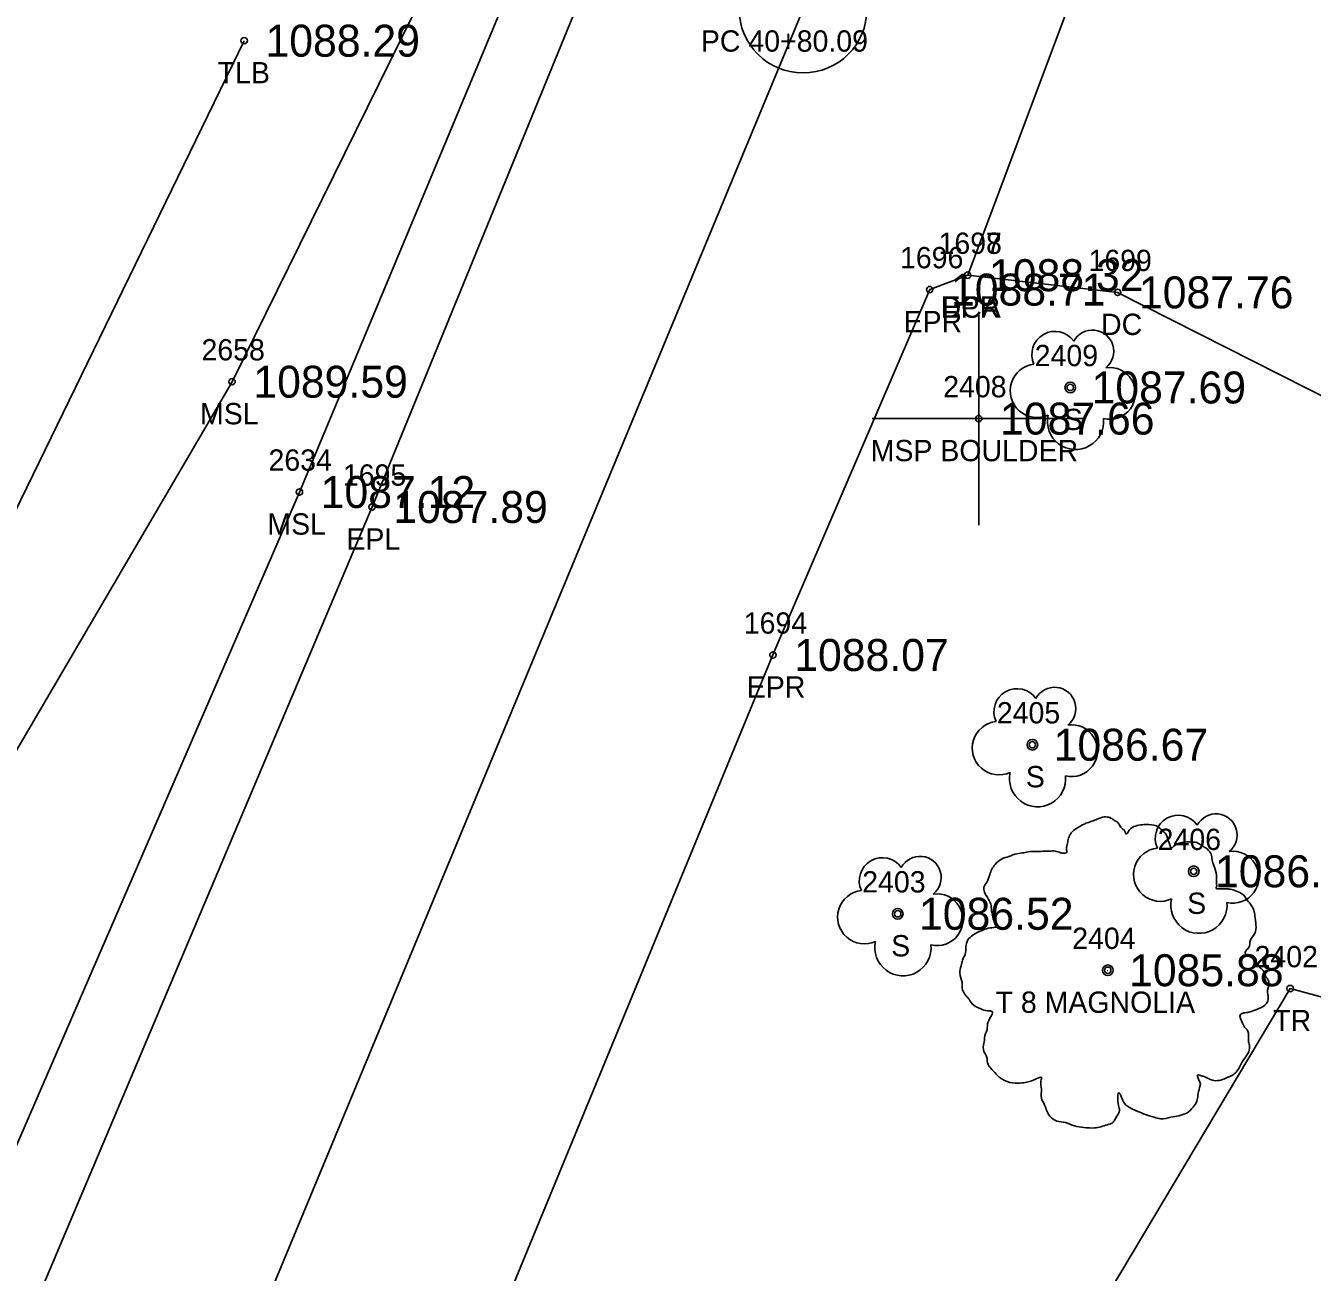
# Model space of a CAD drawing. Extents: x 1578957 to 1581675, y 1115963 to 1120391.
# Drawn here: x 1580656.7 to 1580717.1, y 1119196.4 to 1119254.9 of the extents above; entities that cross this region are included whole.
import ezdxf

# ---------------------------------------------------------------- set-up
doc = ezdxf.new("R2010")
doc.units = 0
for name, color, linetype in [('RD_EX_Conc', 7, 'Continuous'), ('RD_EX_Conc_txCode', 7, 'Continuous'), ('RD_EX_Misc', 7, 'Continuous'), ('RD_EX_Misc_txCode', 7, 'Continuous'), ('RD_EX_Road', 7, 'Continuous'), ('RD_EX_Road_txCode', 7, 'Continuous'), ('RD_EX_TX_Conc_ELEV', 7, 'Continuous'), ('RD_EX_TX_Misc_ELEV', 7, 'Continuous'), ('RD_EX_TX_Road_ELEV', 7, 'Continuous'), ('RD_EX_TX_VEG_ELEV', 7, 'Continuous'), ('RD_EX_VEG', 7, 'Continuous'), ('RD_EX_VEG_txCode', 7, 'Continuous'), ('RD_HC_Cl', 7, 'Continuous'), ('RD_HC_Data', 7, 'Continuous'), ('RD_HC_txCode', 7, 'Continuous'), ('RD_SMD_Locator', 7, 'Continuous')]:
    doc.layers.add(name, color=color, linetype=linetype)

msp = doc.modelspace()

# ---------------------------------------------------------------- linework, layer by layer
at = {"layer": 'RD_EX_Conc'}
msp.add_lwpolyline([(1580700.899, 1119243.149), (1580707.938, 1119242.342), (1580725.733, 1119233.323), (1580737.409, 1119227.45), (1580747.386, 1119244.583), (1580757.331, 1119252.187), (1580765.763, 1119255.83), (1580772.173, 1119256.309), (1580786.734, 1119268.237), (1580804.517, 1119285.523), (1580810.015, 1119299.315), (1580818.242, 1119321.881)], dxfattribs=at)
at = {"layer": 'RD_EX_Misc'}
for p, q in [((1580701.417, 1119231.418), (1580701.417, 1119241.418)), ((1580696.417, 1119236.418), (1580706.417, 1119236.418))]:
    msp.add_line(p, q, dxfattribs=at)
for points in [[(1580575.469, 1119001.964), (1580572.192, 1119003.299), (1580573.344, 1119008.973), (1580569.078, 1119017.528), (1580583.69, 1119050.381), (1580599.817, 1119098.808), (1580624.045, 1119165.829), (1580641.396, 1119195.473), (1580666.371, 1119238.149), (1580687.021, 1119280.073), (1580703.349, 1119329.398), (1580719.477, 1119374.249), (1580736.36, 1119422.972), (1580751.158, 1119471.49)], [(1580572.228, 1119003.293), (1580577.641, 1119002.275), (1580593.887, 1119048.73), (1580611.465, 1119096.441), (1580629.396, 1119141.91), (1580650.31, 1119188.617), (1580669.532, 1119232.972), (1580689.078, 1119279.767), (1580706.148, 1119326.435), (1580722.862, 1119373.532), (1580740.07, 1119420.2), (1580755.304, 1119467.381)]]:
    msp.add_lwpolyline(points, dxfattribs=at)
at = {"layer": 'RD_EX_Road'}
for points in [[(1580561.509, 1118902.856), (1580569.284, 1118952.033), (1580572.257, 1118964.729), (1580572.024, 1118971.684), (1580570.785, 1118976.943), (1580576.68, 1118999.159), (1580578.916, 1119000.71), (1580583.17, 1119008.339), (1580597.232, 1119047.928), (1580615.21, 1119094.659), (1580634.106, 1119140.594), (1580653.543, 1119186.411), (1580672.941, 1119232.27), (1580691.817, 1119278.399), (1580709.783, 1119324.767), (1580727.167, 1119371.358), (1580744.517, 1119418.33), (1580760.444, 1119465.683)], [(1580581.375, 1118900.878), (1580589.102, 1118945.81), (1580601.044, 1118995.6), (1580615.895, 1119040.132), (1580634.471, 1119087.48), (1580652.774, 1119131.832), (1580672.351, 1119178.255), (1580691.758, 1119225.324), (1580699.116, 1119242.472), (1580700.899, 1119243.149), (1580710.457, 1119268.629), (1580709.934, 1119269.059), (1580728.392, 1119317.405), (1580728.449, 1119317.416), (1580746.747, 1119365.264), (1580763.472, 1119411.236), (1580777.809, 1119452.251), (1580781.248, 1119456.558)]]:
    msp.add_lwpolyline(points, dxfattribs=at)
at = {"layer": 'RD_EX_VEG'}
msp.add_line((1580627.703, 1119173.546), (1580666.94, 1119254.154), dxfattribs=at)
msp.add_lwpolyline([(1580738.385, 1119110.036), (1580691.444, 1119109.817), (1580661.653, 1119118.455), (1580716.034, 1119209.668), (1580734.071, 1119204.788), (1580780.32, 1119184.527), (1580795.8, 1119233.844), (1580811.929, 1119254.59)], dxfattribs=at)
for centre, radius in [((1580705.714, 1119237.879), 0.25), ((1580703.935, 1119221.111), 0.25), ((1580711.508, 1119215.171), 0.25), ((1580697.616, 1119213.177), 0.25), ((1580707.475, 1119210.527), 0.25), ((1580707.462, 1119210.508), 0.0001)]:
    msp.add_circle(centre, radius, dxfattribs=at)
for centre, radius, start, end in [((1580704.993, 1119239.426), 1.084, 34.97629, 204.75602), ((1580706.759, 1119239.581), 0.995, 308.76261, 152.04674), ((1580704.15, 1119237.724), 1.257, 96.45179, 294.73401), ((1580707.553, 1119237.6), 1.218, 256.56668, 98.10463), ((1580705.959, 1119236.283), 1.318, 166.88266, 5.75893), ((1580703.214, 1119222.658), 1.084, 34.97629, 204.75602), ((1580704.98, 1119222.813), 0.995, 308.76261, 152.04674), ((1580702.371, 1119220.956), 1.257, 96.45179, 294.73401), ((1580705.775, 1119220.832), 1.218, 256.56668, 98.10463), ((1580704.181, 1119219.515), 1.318, 166.88266, 5.75893), ((1580710.787, 1119216.718), 1.084, 34.97629, 204.75602), ((1580712.554, 1119216.873), 0.995, 308.76261, 152.04674), ((1580696.895, 1119214.724), 1.084, 34.97629, 204.75602), ((1580698.661, 1119214.879), 0.995, 308.76261, 152.04674), ((1580709.945, 1119215.015), 1.257, 96.45179, 294.73401), ((1580713.348, 1119214.892), 1.218, 256.56668, 98.10463), ((1580696.052, 1119213.021), 1.257, 96.45179, 294.73401), ((1580699.455, 1119212.898), 1.218, 256.56668, 98.10463), ((1580711.754, 1119213.575), 1.318, 166.88266, 5.75893), ((1580697.861, 1119211.581), 1.318, 166.88266, 5.75893)]:
    msp.add_arc(centre, radius, start, end, dxfattribs=at)
for points in [[(1580707.607, 1119217.695), (1580707.307, 1119217.72), (1580706.982, 1119217.62), (1580706.732, 1119217.52), (1580706.507, 1119217.445), (1580706.282, 1119217.345), (1580705.982, 1119217.17), (1580705.757, 1119216.97), (1580705.632, 1119216.72), (1580705.582, 1119216.495), (1580705.533, 1119216.22), (1580705.533, 1119216.045), (1580705.408, 1119216.02), (1580705.258, 1119216.045), (1580705.008, 1119216.12), (1580704.758, 1119216.12), (1580704.508, 1119216.12), (1580704.158, 1119216.095), (1580703.808, 1119216.095), (1580703.533, 1119216.045), (1580703.209, 1119215.995), (1580702.834, 1119215.87), (1580702.484, 1119215.745), (1580702.184, 1119215.495), (1580701.934, 1119215.021), (1580701.809, 1119214.671), (1580701.659, 1119214.421), (1580701.809, 1119213.971), (1580701.984, 1119213.621), (1580702.009, 1119213.421), (1580702.084, 1119212.997), (1580702.184, 1119212.772), (1580702.309, 1119212.572), (1580702.234, 1119212.547), (1580701.859, 1119212.497), (1580701.559, 1119212.397), (1580701.134, 1119212.172), (1580700.91, 1119211.947), (1580700.81, 1119211.622), (1580700.785, 1119211.272), (1580700.685, 1119211.072), (1580700.61, 1119210.798), (1580700.585, 1119210.723), (1580700.535, 1119210.398), (1580700.635, 1119209.948), (1580700.66, 1119209.598), (1580700.785, 1119209.373), (1580700.935, 1119209.198), (1580701.109, 1119208.948), (1580701.509, 1119208.723), (1580701.834, 1119208.623), (1580702.034, 1119208.599), (1580701.859, 1119208.099), (1580701.809, 1119207.749), (1580701.684, 1119207.349), (1580701.684, 1119207.274), (1580701.634, 1119206.799), (1580701.784, 1119206.474), (1580701.859, 1119206.1), (1580702.034, 1119205.875), (1580702.309, 1119205.575), (1580702.634, 1119205.35), (1580703.134, 1119205.225), (1580703.533, 1119205.25), (1580704.108, 1119205.425), (1580704.358, 1119205.5), (1580704.333, 1119205.325), (1580704.358, 1119204.95), (1580704.358, 1119204.525), (1580704.508, 1119204.2), (1580704.608, 1119203.926), (1580704.758, 1119203.676), (1580705.083, 1119203.451), (1580705.483, 1119203.376), (1580705.907, 1119203.226), (1580706.357, 1119203.151), (1580706.857, 1119203.126), (1580707.457, 1119203.276), (1580707.732, 1119203.401), (1580707.832, 1119203.576), (1580708.031, 1119203.951), (1580707.981, 1119204.175), (1580708.006, 1119204.775), (1580708.106, 1119204.6), (1580708.281, 1119204.25), (1580708.781, 1119203.951), (1580709.181, 1119203.776), (1580709.656, 1119203.626), (1580709.956, 1119203.551), (1580710.43, 1119203.626), (1580710.805, 1119203.701), (1580711.18, 1119203.826), (1580711.48, 1119204.1), (1580711.655, 1119204.375), (1580711.705, 1119204.65), (1580711.78, 1119205.025), (1580711.83, 1119205.2)], [(1580711.83, 1119205.2), (1580711.755, 1119205.375), (1580711.705, 1119205.625), (1580711.78, 1119205.6), (1580711.955, 1119205.55), (1580712.23, 1119205.425), (1580712.455, 1119205.35), (1580712.779, 1119205.375), (1580713.054, 1119205.475), (1580713.504, 1119205.75), (1580713.779, 1119206.225), (1580714.054, 1119206.624), (1580714.129, 1119206.949), (1580714.079, 1119207.174), (1580714.054, 1119207.674), (1580713.854, 1119207.924), (1580713.804, 1119208.049), (1580713.704, 1119208.449), (1580713.779, 1119208.499), (1580714.054, 1119208.549), (1580714.429, 1119208.673), (1580714.704, 1119208.798), (1580714.928, 1119208.973), (1580715.003, 1119209.198), (1580714.978, 1119209.598), (1580715.028, 1119209.998), (1580714.953, 1119210.148), (1580714.853, 1119210.298), (1580714.778, 1119210.498), (1580714.629, 1119210.648), (1580714.529, 1119210.798), (1580714.429, 1119210.897), (1580714.304, 1119211.047), (1580714.129, 1119211.172), (1580713.979, 1119211.222), (1580713.929, 1119211.372), (1580714.079, 1119211.572), (1580714.129, 1119211.672), (1580714.154, 1119211.897), (1580714.379, 1119212.247), (1580714.429, 1119212.647), (1580714.379, 1119213.072), (1580714.329, 1119213.346), (1580714.179, 1119213.621), (1580713.979, 1119213.871), (1580713.854, 1119214.046), (1580713.679, 1119214.171), (1580713.354, 1119214.296), (1580713.104, 1119214.346), (1580712.754, 1119214.346), (1580712.554, 1119214.396), (1580712.579, 1119214.446), (1580712.579, 1119214.596), (1580712.579, 1119214.871), (1580712.504, 1119215.321), (1580712.355, 1119215.82), (1580712.355, 1119215.845), (1580712.255, 1119216.095), (1580712.03, 1119216.295), (1580711.855, 1119216.395), (1580711.655, 1119216.52), (1580711.405, 1119216.545), (1580711.105, 1119216.545), (1580710.83, 1119216.495), (1580710.63, 1119216.395), (1580710.455, 1119216.27), (1580710.38, 1119216.42), (1580710.28, 1119216.72), (1580710.23, 1119216.87), (1580710.081, 1119217.045), (1580709.856, 1119217.245), (1580709.406, 1119217.37), (1580708.781, 1119217.295), (1580708.481, 1119217.095), (1580708.331, 1119216.92), (1580708.281, 1119217.045), (1580708.081, 1119217.245), (1580707.981, 1119217.42), (1580707.807, 1119217.545), (1580707.657, 1119217.645), (1580707.557, 1119217.695)]]:
    msp.add_spline(points, degree=3, dxfattribs=at)
at = {"layer": 'RD_HC_Cl'}
msp.add_line((1580616.29, 1119070.334), (1580693.17, 1119255.64), dxfattribs=at)
at = {"layer": 'RD_HC_Data'}
msp.add_circle((1580693.17, 1119255.64), 3, dxfattribs=at)
at = {"layer": 'RD_SMD_Locator'}
for centre in [(1580666.94, 1119254.154), (1580700.899, 1119243.149), (1580700.899, 1119243.149), (1580699.116, 1119242.472), (1580707.938, 1119242.342), (1580666.371, 1119238.149), (1580705.714, 1119237.879), (1580701.417, 1119236.418), (1580669.532, 1119232.972), (1580672.941, 1119232.27), (1580691.758, 1119225.324), (1580703.935, 1119221.111), (1580711.508, 1119215.171), (1580697.616, 1119213.177), (1580707.475, 1119210.527), (1580716.034, 1119209.668)]:
    msp.add_circle(centre, 0.15, dxfattribs=at)

# ---------------------------------------------------------------- texts
at = {"layer": 'RD_EX_Conc_txCode'}
for s, p in [('1698', (1580699.529, 1119244.149)), ('1699', (1580706.568, 1119243.342)), ('DCA', (1580699.631, 1119241.149)), ('DC', (1580707.158, 1119240.342))]:
    msp.add_text(s, height=1, dxfattribs=at).set_placement(p)
at = {"layer": 'RD_EX_Misc_txCode'}
for s, p in [('2658', (1580664.935, 1119239.149)), ('2408', (1580699.748, 1119237.418)), ('MSL', (1580664.868, 1119236.149)), ('MSP BOULDER', (1580696.347, 1119234.418)), ('2634', (1580668.08, 1119233.972)), ('MSL', (1580668.03, 1119230.972))]:
    msp.add_text(s, height=1, dxfattribs=at).set_placement(p)
at = {"layer": 'RD_EX_Road_txCode'}
for s, p in [('1697', (1580699.529, 1119244.149)), ('1696', (1580697.722, 1119243.472)), ('EPR', (1580699.671, 1119241.149)), ('EPR', (1580697.887, 1119240.472)), ('1695', (1580671.571, 1119233.27)), ('EPL', (1580671.737, 1119230.27)), ('1694', (1580690.388, 1119226.324)), ('EPR', (1580690.53, 1119223.324))]:
    msp.add_text(s, height=1, dxfattribs=at).set_placement(p)
at = {"layer": 'RD_EX_TX_Conc_ELEV'}
for s, p in [('1088.32', (1580701.899, 1119242.399)), ('1087.76', (1580708.938, 1119241.592))]:
    msp.add_text(s, height=1.5, dxfattribs=at).set_placement(p)
at = {"layer": 'RD_EX_TX_Misc_ELEV'}
for s, p in [('1089.59', (1580667.371, 1119237.399)), ('1087.66', (1580702.417, 1119235.668)), ('1087.12', (1580670.532, 1119232.222))]:
    msp.add_text(s, height=1.5, dxfattribs=at).set_placement(p)
at = {"layer": 'RD_EX_TX_Road_ELEV'}
for s, p in [('1088.32', (1580701.899, 1119242.399)), ('1088.71', (1580700.116, 1119241.722)), ('1087.89', (1580673.941, 1119231.52)), ('1088.07', (1580692.758, 1119224.574))]:
    msp.add_text(s, height=1.5, dxfattribs=at).set_placement(p)
at = {"layer": 'RD_EX_TX_VEG_ELEV'}
for s, p in [('1088.29', (1580667.94, 1119253.404)), ('1087.69', (1580706.714, 1119237.129)), ('1086.67', (1580704.935, 1119220.361)), ('1086.07', (1580712.508, 1119214.421)), ('1086.52', (1580698.616, 1119212.427)), ('1085.88', (1580708.475, 1119209.777))]:
    msp.add_text(s, height=1.5, dxfattribs=at).set_placement(p)
at = {"layer": 'RD_EX_VEG_txCode'}
for s, p in [('TLB', (1580665.696, 1119252.154)), ('2409', (1580704.045, 1119238.879)), ('S', (1580705.407, 1119235.879)), ('2405', (1580702.266, 1119222.111)), ('S', (1580703.628, 1119219.111)), ('2406', (1580709.815, 1119216.171)), ('2403', (1580695.947, 1119214.177)), ('S', (1580711.201, 1119213.171)), ('S', (1580697.309, 1119211.177)), ('2404', (1580705.805, 1119211.527)), ('2402', (1580714.364, 1119210.668)), ('T 8 MAGNOLIA', (1580702.207, 1119208.527)), ('TR', (1580715.238, 1119207.668))]:
    msp.add_text(s, height=1, dxfattribs=at).set_placement(p)
at = {"layer": 'RD_HC_txCode'}
msp.add_text('PC 40+80.09', height=1, dxfattribs=at).set_placement((1580688.375, 1119253.64))

doc.saveas('drawing.dxf')
